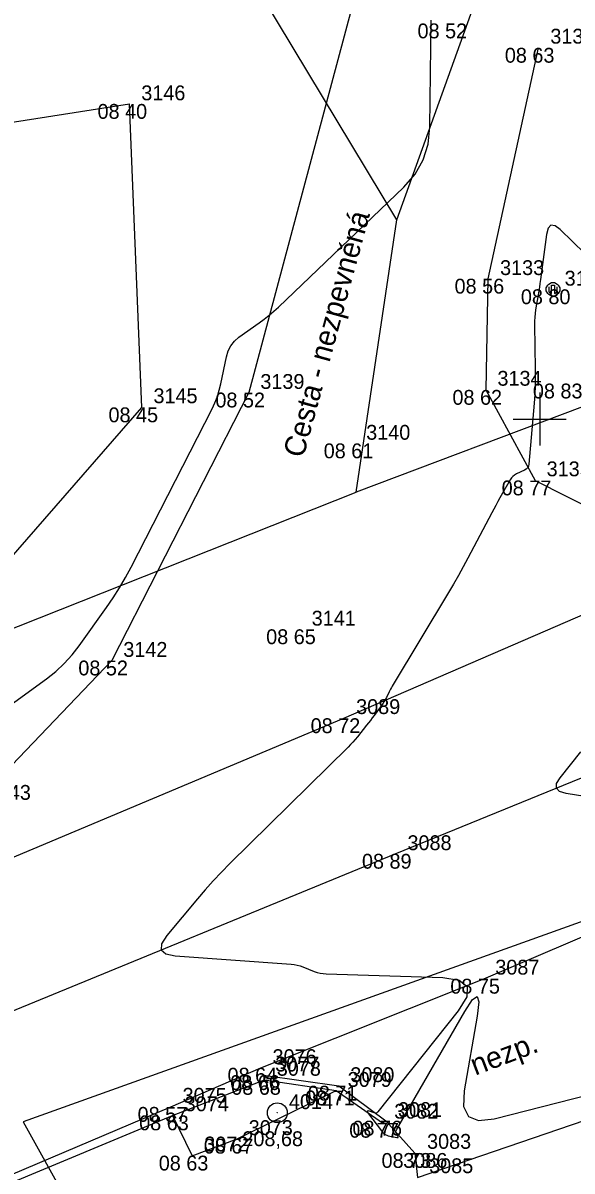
# Model space of a CAD drawing. Extents: x -703403 to -701924, y -1022520 to -1021856.
# Drawn here: x -702359.77 to -702349.39, y -1022289.2 to -1022267.52 of the extents above; entities that cross this region are included whole.
import ezdxf

# ---------------------------------------------------------------- set-up
doc = ezdxf.new("R2010")
doc.units = 0
for name, color, linetype in [('Ex_Major Contours', 7, 'Continuous'), ('Ex_Minor Contours', 7, 'Continuous'), ('Z_bodove_pole', 7, 'Continuous'), ('Z_bodove_pole_cisla', 7, 'Continuous'), ('Z_bodove_pole_vysky', 7, 'Continuous'), ('Z_body', 7, 'Continuous'), ('Z_body_cisla', 7, 'Continuous'), ('Z_body_vysky_redukovane', 7, 'Continuous'), ('Z_cesta', 7, 'Continuous'), ('Z_chodnik', 7, 'Continuous'), ('Z_hektometricka_sit', 7, 'Continuous'), ('Z_katastr_hranice', 7, 'Continuous'), ('Z_komunikace', 7, 'Continuous'), ('Z_komunikace_osa', 7, 'Continuous'), ('Z_obruba', 7, 'Continuous'), ('Z_popisy', 7, 'Continuous'), ('Z_rozhranni', 7, 'Continuous'), ('Z_sloupy', 7, 'Continuous'), ('Z_vstupy', 7, 'Continuous'), ('Z_zelen_obvod', 7, 'Continuous')]:
    doc.layers.add(name, color=color, linetype=linetype)

# ---------------------------------------------------------------- blocks, each defined once
blk = doc.blocks.new('POINT_DISPLAY')
blk.add_line((0, 0), (0, 0))
blk = doc.blocks.new('Z601')
for p, q in [((-0.13, 0.03), (-0.1, 0.08)), ((-0.13, -0.03), (-0.13, 0.03)), ((-0.1, 0.08), (-0.08, 0.1)), ((-0.08, 0.1), (-0.03, 0.13)), ((-0.08, 0.05), (-0.08, -0.05)), ((-0.03, 0.13), (0.03, 0.13)), ((-0.03, -0.08), (-0.03, 0.08)), ((-0.03, 0.08), (0.03, 0.08)), ((0.03, 0.13), (0.08, 0.1)), ((0.03, 0.08), (0.03, -0.08)), ((0.08, 0.1), (0.1, 0.08)), ((0.08, -0.05), (0.08, 0.05)), ((0.1, 0.08), (0.13, 0.03)), ((0.13, 0.03), (0.13, -0.03)), ((-0.1, -0.08), (-0.13, -0.03)), ((-0.08, -0.1), (-0.1, -0.08)), ((-0.08, -0.05), (-0.03, -0.08)), ((-0.03, -0.13), (-0.08, -0.1)), ((0.03, -0.13), (-0.03, -0.13)), ((0.03, -0.08), (0.08, -0.05)), ((0.08, -0.1), (0.03, -0.13)), ((0.1, -0.08), (0.08, -0.1)), ((0.13, -0.03), (0.1, -0.08))]:
    blk.add_line(p, q)
blk = doc.blocks.new('Z101')
for radius in [0.188, 0.0025]:
    blk.add_circle((0, 0), radius)

msp = doc.modelspace()

# ---------------------------------------------------------------- linework, layer by layer
at = {"layer": 'Ex_Major Contours'}
msp.add_lwpolyline([(-702347.656, -1022282.369), (-702349.502, -1022282.068), (-702349.626, -1022282.031), (-702349.686, -1022281.969), (-702349.682, -1022281.883), (-702349.615, -1022281.773), (-702349.222, -1022281.284)], dxfattribs=at)
at = {"layer": 'Ex_Minor Contours'}
for points in [[(-702360.963, -1022281.097), (-702359.321, -1022279.904), (-702359.147, -1022279.767), (-702358.986, -1022279.617), (-702358.838, -1022279.455), (-702358.703, -1022279.28), (-702358.186, -1022278.556), (-702358.06, -1022278.373), (-702357.941, -1022278.186), (-702357.829, -1022277.994), (-702357.724, -1022277.798), (-702356.192, -1022274.804), (-702356.139, -1022274.691), (-702356.093, -1022274.574), (-702356.056, -1022274.455), (-702356.027, -1022274.333), (-702355.922, -1022273.822), (-702355.89, -1022273.713), (-702355.839, -1022273.615), (-702355.77, -1022273.529), (-702355.684, -1022273.455), (-702355.301, -1022273.182), (-702355.207, -1022273.113), (-702355.115, -1022273.04), (-702355.026, -1022272.963), (-702354.94, -1022272.884), (-702352.567, -1022270.619), (-702352.354, -1022270.375), (-702352.201, -1022270.104), (-702352.108, -1022269.807), (-702352.075, -1022269.484), (-702352.054, -1022267.47)], [(-702349.151, -1022271.875), (-702349.613, -1022271.423), (-702349.711, -1022271.348), (-702349.788, -1022271.338), (-702349.842, -1022271.393), (-702349.873, -1022271.513), (-702349.987, -1022272.365), (-702349.997, -1022272.437), (-702350.007, -1022272.508), (-702350.019, -1022272.579), (-702350.03, -1022272.651), (-702350.079, -1022272.935), (-702350.089, -1022273.007), (-702350.096, -1022273.078), (-702350.1, -1022273.15), (-702350.1, -1022273.222), (-702350.085, -1022274.051), (-702350.084, -1022274.213), (-702350.088, -1022274.375), (-702350.095, -1022274.537), (-702350.107, -1022274.699), (-702350.207, -1022275.849), (-702350.215, -1022275.887), (-702350.231, -1022275.92), (-702350.256, -1022275.947), (-702350.29, -1022275.967), (-702350.441, -1022276.037), (-702350.476, -1022276.057), (-702350.508, -1022276.082), (-702350.535, -1022276.111), (-702350.557, -1022276.145), (-702350.753, -1022276.489), (-702350.792, -1022276.559), (-702350.831, -1022276.629), (-702350.869, -1022276.699), (-702350.906, -1022276.77), (-702351.358, -1022277.624), (-702351.447, -1022277.789), (-702351.538, -1022277.953), (-702351.632, -1022278.116), (-702351.727, -1022278.278), (-702352.789, -1022280.046), (-702352.805, -1022280.072), (-702352.819, -1022280.098), (-702352.833, -1022280.125), (-702352.847, -1022280.152), (-702352.899, -1022280.26), (-702352.913, -1022280.287), (-702352.928, -1022280.313), (-702352.944, -1022280.339), (-702352.961, -1022280.363), (-702353.131, -1022280.597), (-702353.165, -1022280.644), (-702353.2, -1022280.691), (-702353.236, -1022280.737), (-702353.272, -1022280.782), (-702353.446, -1022280.999), (-702353.488, -1022281.05), (-702353.532, -1022281.099), (-702353.576, -1022281.147), (-702353.623, -1022281.194), (-702355.857, -1022283.395), (-702356.016, -1022283.556), (-702356.171, -1022283.72), (-702356.322, -1022283.888), (-702356.469, -1022284.06), (-702357.05, -1022284.753), (-702357.149, -1022284.907), (-702357.155, -1022285.022), (-702357.069, -1022285.097), (-702356.89, -1022285.133), (-702354.701, -1022285.293), (-702354.643, -1022285.299), (-702354.587, -1022285.31), (-702354.531, -1022285.325), (-702354.477, -1022285.344), (-702354.261, -1022285.43), (-702354.206, -1022285.449), (-702354.15, -1022285.463), (-702354.094, -1022285.472), (-702354.036, -1022285.476), (-702351.833, -1022285.546), (-702351.525, -1022285.594), (-702351.374, -1022285.715), (-702351.379, -1022285.909), (-702351.542, -1022286.175), (-702353.062, -1022288.085), (-702353.076, -1022288.098), (-702353.091, -1022288.106), (-702353.109, -1022288.107), (-702353.128, -1022288.103), (-702353.239, -1022288.06), (-702353.242, -1022288.059), (-702353.246, -1022288.059), (-702353.249, -1022288.061), (-702353.251, -1022288.064), (-702353.259, -1022288.079), (-702353.261, -1022288.083), (-702353.261, -1022288.086), (-702353.26, -1022288.09), (-702353.258, -1022288.093), (-702352.969, -1022288.467), (-702352.947, -1022288.491), (-702352.921, -1022288.51), (-702352.893, -1022288.524), (-702352.862, -1022288.534), (-702352.698, -1022288.568), (-702352.685, -1022288.569), (-702352.677, -1022288.566), (-702352.676, -1022288.557), (-702352.68, -1022288.545), (-702352.711, -1022288.484), (-702352.717, -1022288.469), (-702352.719, -1022288.454), (-702352.716, -1022288.439), (-702352.71, -1022288.424), (-702351.418, -1022286.19), (-702351.269, -1022285.963), (-702351.18, -1022285.901), (-702351.152, -1022286.005), (-702351.183, -1022286.275), (-702351.43, -1022287.686), (-702351.441, -1022287.983), (-702351.349, -1022288.171), (-702351.155, -1022288.248), (-702350.86, -1022288.214), (-702348.471, -1022287.606)]]:
    msp.add_lwpolyline(points, dxfattribs=at)
at = {"layer": 'Z_cesta'}
for p, q in [((-702353.55, -1022267.23), (-702355.5, -1022274.5)), ((-702350.03, -1022267.99), (-702350.98, -1022272.35)), ((-702350.98, -1022272.35), (-702351.02, -1022274.45)), ((-702355.5, -1022274.5), (-702358.09, -1022279.56)), ((-702351.02, -1022274.45), (-702350.09, -1022276.16)), ((-702350.09, -1022276.16), (-702348.13, -1022277.15)), ((-702358.09, -1022279.56), (-702360.67, -1022282.26))]:
    msp.add_line(p, q, dxfattribs=at)
at = {"layer": 'Z_chodnik'}
for p, q in [((-702355.72, -1022288.59), (-702353.85, -1022287.68)), ((-702356.94, -1022288.15), (-702356.57, -1022288.91)), ((-702356.57, -1022288.91), (-702355.72, -1022288.59))]:
    msp.add_line(p, q, dxfattribs=at)
at = {"layer": 'Z_hektometricka_sit'}
for p, q in [((-702350, -1022274.5), (-702350, -1022275.5)), ((-702350.5, -1022275), (-702349.5, -1022275))]:
    msp.add_line(p, q, dxfattribs=at)
at = {"layer": 'Z_katastr_hranice'}
for p, q in [((-702352.7, -1022271.24), (-702340.5, -1022237.35)), ((-702352.7, -1022271.24), (-702358.55, -1022261.54)), ((-702353.47, -1022276.38), (-702352.7, -1022271.24)), ((-702319.38, -1022273.81), (-702359.76, -1022288.27)), ((-702349.19, -1022274.77), (-702353.47, -1022276.38)), ((-702363.45, -1022280.34), (-702353.47, -1022276.38)), ((-702359.76, -1022288.27), (-702358.05, -1022291.34))]:
    msp.add_line(p, q, dxfattribs=at)
at = {"layer": 'Z_komunikace'}
for p, q in [((-702353.7, -1022280.65), (-702345.18, -1022276.96)), ((-702363.57, -1022284.79), (-702353.7, -1022280.65)), ((-702351.06, -1022285.57), (-702347.52, -1022284.06)), ((-702355.27, -1022287.25), (-702351.06, -1022285.57)), ((-702356.97, -1022287.99), (-702355.27, -1022287.25)), ((-702361.38, -1022289.86), (-702356.97, -1022287.99))]:
    msp.add_line(p, q, dxfattribs=at)
at = {"layer": 'Z_komunikace_osa'}
for p, q in [((-702352.73, -1022283.21), (-702347.69, -1022281.15)), ((-702362.61, -1022287.26), (-702352.73, -1022283.21))]:
    msp.add_line(p, q, dxfattribs=at)
at = {"layer": 'Z_obruba'}
for p, q in [((-702356.94, -1022288.15), (-702355.2, -1022287.48)), ((-702355.2, -1022287.48), (-702353.85, -1022287.68)), ((-702353.85, -1022287.68), (-702352.97, -1022288.29)), ((-702361.33, -1022289.98), (-702356.94, -1022288.15)), ((-702352.97, -1022288.29), (-702352.91, -1022288.25))]:
    msp.add_line(p, q, dxfattribs=at)
at = {"layer": 'Z_rozhranni'}
for p, q in [((-702355.22, -1022287.39), (-702353.8, -1022287.59)), ((-702353.8, -1022287.59), (-702352.91, -1022288.25)), ((-702352.91, -1022288.25), (-702352.36, -1022288.86)), ((-702352.36, -1022288.86), (-702352.31, -1022289.32))]:
    msp.add_line(p, q, dxfattribs=at)
at = {"layer": 'Z_vstupy'}
msp.add_line((-702352.31, -1022289.32), (-702348.35, -1022287.97), dxfattribs=at)
at = {"layer": 'Z_zelen_obvod'}
for p, q in [((-702374.692, -1022271.692), (-702357.75, -1022269.05)), ((-702357.52, -1022274.78), (-702357.75, -1022269.05)), ((-702362.01, -1022279.93), (-702357.52, -1022274.78))]:
    msp.add_line(p, q, dxfattribs=at)

# ---------------------------------------------------------------- block references
at = {"layer": 'Z_bodove_pole'}
msp.add_blockref('Z101', (-702354.96, -1022288.1), dxfattribs=at)
at = {"layer": 'Z_body'}
for p in [(-702351.68, -1022267.53), (-702350.03, -1022267.99), (-702357.75, -1022269.05), (-702350.98, -1022272.35), (-702349.75, -1022272.55), (-702349.5, -1022274.33), (-702355.5, -1022274.5), (-702351.02, -1022274.45), (-702357.52, -1022274.78), (-702353.5, -1022275.46), (-702350.09, -1022276.16), (-702354.54, -1022278.97), (-702358.09, -1022279.56), (-702353.7, -1022280.65), (-702352.73, -1022283.21), (-702351.06, -1022285.57), (-702355.27, -1022287.25), (-702355.22, -1022287.39), (-702355.2, -1022287.48), (-702353.8, -1022287.59), (-702353.85, -1022287.68), (-702356.97, -1022287.99), (-702356.94, -1022288.15), (-702354.96, -1022288.1), (-702352.97, -1022288.29), (-702352.91, -1022288.25), (-702355.72, -1022288.59), (-702356.57, -1022288.91), (-702352.36, -1022288.86)]:
    msp.add_blockref('POINT_DISPLAY', p, dxfattribs=at)
at = {"layer": 'Z_sloupy'}
msp.add_blockref('Z601', (-702349.75, -1022272.55), dxfattribs=at)

# ---------------------------------------------------------------- texts
at = {"layer": 'Z_bodove_pole_cisla'}
msp.add_text('4014', height=0.28, dxfattribs=at).set_placement((-702354.74, -1022288.03))
at = {"layer": 'Z_bodove_pole_vysky'}
msp.add_text('208,68', height=0.28, dxfattribs=at).set_placement((-702355.62, -1022288.73))
at = {"layer": 'Z_body_cisla'}
for s, p in [('3132', (-702349.8, -1022267.91)), ('3146', (-702357.53, -1022268.98)), ('3133', (-702350.75, -1022272.28)), ('3127', (-702349.53, -1022272.48)), ('3139', (-702355.28, -1022274.43)), ('3134', (-702350.8, -1022274.37)), ('3145', (-702357.3, -1022274.7)), ('3140', (-702353.28, -1022275.39)), ('3135', (-702349.87, -1022276.08)), ('3141', (-702354.31, -1022278.9)), ('3142', (-702357.87, -1022279.49)), ('3089', (-702353.47, -1022280.57)), ('3143', (-702360.45, -1022282.19)), ('3088', (-702352.5, -1022283.14)), ('3087', (-702350.84, -1022285.49)), ('3076', (-702355.05, -1022287.18)), ('3077', (-702355, -1022287.32)), ('3078', (-702354.97, -1022287.4)), ('3079', (-702353.63, -1022287.61)), ('3080', (-702353.58, -1022287.52)), ('3075', (-702356.75, -1022287.91)), ('3074', (-702356.71, -1022288.07)), ('3082', (-702352.75, -1022288.21)), ('3081', (-702352.68, -1022288.18)), ('3073', (-702355.5, -1022288.52)), ('3083', (-702352.13, -1022288.78)), ('3072', (-702356.34, -1022288.83)), ('3086', (-702352.58, -1022289.14)), ('3085', (-702352.09, -1022289.24))]:
    msp.add_text(s, height=0.28, dxfattribs=at).set_placement(p)
at = {"layer": 'Z_body_vysky_redukovane'}
for s, p in [('08 52', (-702352.31, -1022267.81)), ('08 63', (-702350.66, -1022268.27)), ('08 40', (-702358.357, -1022269.33)), ('08 56', (-702351.61, -1022272.63)), ('08 80', (-702350.357, -1022272.83)), ('08 83', (-702350.13, -1022274.61)), ('08 52', (-702356.13, -1022274.78)), ('08 62', (-702351.65, -1022274.73)), ('08 45', (-702358.15, -1022275.06)), ('08 61', (-702354.083, -1022275.74)), ('08 77', (-702350.72, -1022276.44)), ('08 65', (-702355.17, -1022279.25)), ('08 52', (-702358.72, -1022279.84)), ('08 72', (-702354.33, -1022280.93)), ('08 89', (-702353.36, -1022283.49)), ('08 75', (-702351.69, -1022285.85)), ('08 64', (-702355.9, -1022287.53)), ('08 66', (-702355.85, -1022287.67)), ('08 68', (-702355.83, -1022287.76)), ('08 71', (-702354.383, -1022287.87)), ('08 71', (-702354.433, -1022287.96)), ('08 57', (-702357.6, -1022288.27)), ('08 63', (-702357.57, -1022288.43)), ('08 77', (-702353.6, -1022288.57)), ('08 76', (-702353.54, -1022288.53)), ('08 67', (-702356.35, -1022288.87)), ('08 63', (-702357.2, -1022289.19)), ('08 73', (-702352.99, -1022289.14))]:
    msp.add_text(s, height=0.28, dxfattribs=at).set_placement(p)
at = {"layer": 'Z_popisy'}
for s, rotation, p in [('Cesta - nezpevněná', 74.7, (-702354.47, -1022275.75)), ('nezp.', 20.7, (-702351.22, -1022287.4))]:
    msp.add_text(s, height=0.4, rotation=rotation, dxfattribs=at).set_placement(p)

doc.saveas('drawing.dxf')
